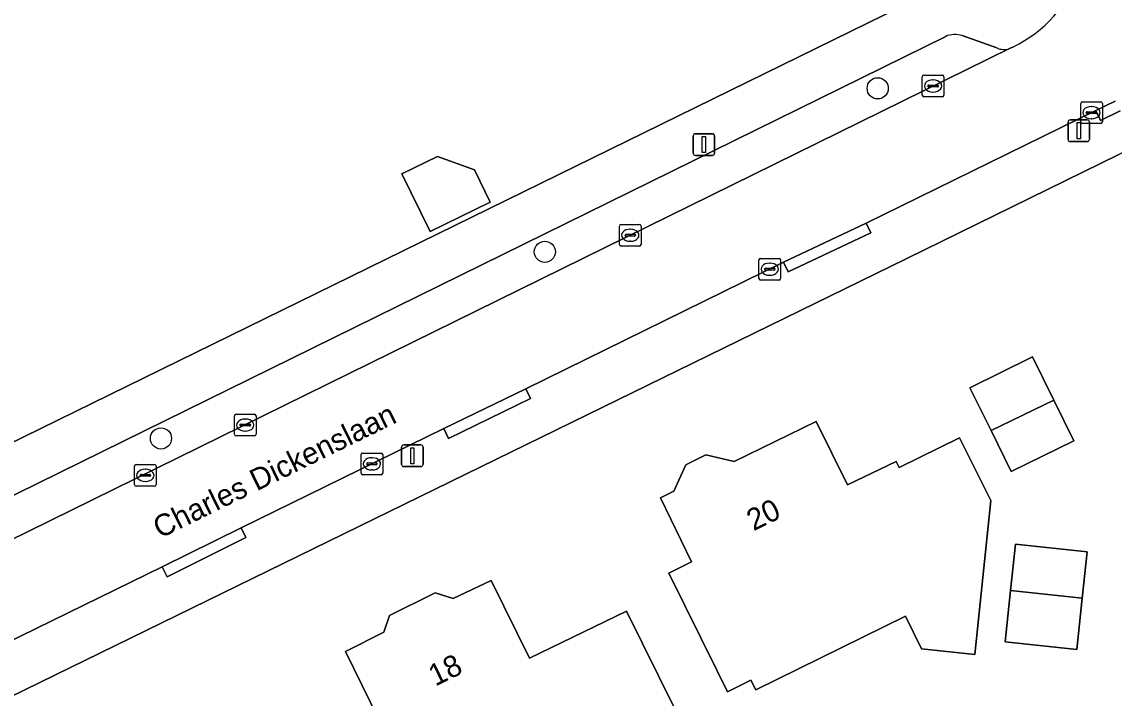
# Model space of a CAD drawing. Extents: x 160455 to 162082, y 388339 to 389736.
# Drawn here: x 161257.8 to 161308.3, y 388559.4 to 388590.7 of the extents above; entities that cross this region are included whole.
import ezdxf

# ---------------------------------------------------------------- set-up
doc = ezdxf.new("R2010")
doc.units = 0
for name, color, linetype in [('IMGEO_Boom', 7, 'Continuous'), ('IMGEO_Erf', 7, 'Continuous'), ('IMGEO_Kolk', 7, 'Continuous'), ('IMGEO_Lichtmast', 7, 'Continuous'), ('IMGEO_Muur', 7, 'Continuous'), ('IMGEO_Openbare_ruimte_label', 7, 'Continuous'), ('IMGEO_Pand', 7, 'Continuous'), ('IMGEO_Pand_nummerreeks', 7, 'Continuous'), ('IMGEO_Parkeervlak_open', 7, 'Continuous'), ('IMGEO_Rijbaan_lokaal_open', 7, 'Continuous'), ('IMGEO_Rioolput', 7, 'Continuous'), ('IMGEO_Voetpad_open', 7, 'Continuous')]:
    doc.layers.add(name, color=color, linetype=linetype)

msp = doc.modelspace()

# ---------------------------------------------------------------- linework, layer by layer
at = {"layer": 'IMGEO_Boom'}
for centre in [(161297.366, 388587.618), (161281.986, 388580.065), (161264.25, 388571.442)]:
    msp.add_circle(centre, 0.489, dxfattribs=at)
at = {"layer": 'IMGEO_Erf'}
for points in [[(161246.721, 388566.039), (161253.91, 388569.563), (161295.317, 388589.862), (161303.999, 388594.118)], [(161329.271, 388572.04), (161320.342, 388590.341), (161308.51, 388584.554), (161298.673, 388579.743), (161221.422, 388541.961)]]:
    msp.add_lwpolyline(points, dxfattribs=at)
for points in [[(161277.033, 388584.471), (161278.731, 388583.859), (161279.466, 388582.362), (161276.688, 388580.999), (161275.382, 388583.661)], [(161302.603, 388571.802), (161301.623, 388573.782), (161304.522, 388575.211), (161305.498, 388573.215), (161306.421, 388571.326), (161303.536, 388569.916)], [(161291.731, 388559.819), (161291.51, 388560.268), (161290.431, 388559.734), (161289.935, 388560.734), (161287.715, 388565.213), (161288.766, 388565.735), (161287.326, 388568.695), (161287.952, 388569.001), (161288.493, 388570.22), (161289.429, 388570.686), (161290.735, 388570.374), (161294.523, 388572.221), (161295.969, 388569.291), (161298.212, 388570.371), (161298.348, 388570.103), (161301.15, 388571.462), (161302.584, 388568.569), (161301.851, 388561.459), (161299.395, 388561.713), (161298.641, 388563.237)], [(161303.247, 388562.042), (161303.504, 388564.423), (161303.735, 388566.554), (161307.045, 388566.195), (161306.815, 388564.068), (161306.557, 388561.684)], [(161283.118, 388552.346), (161281.848, 388554.919), (161277.184, 388552.618), (161275.644, 388555.739), (161275.467, 388555.644), (161274.507, 388557.615), (161274.687, 388557.702), (161272.781, 388561.604), (161274.545, 388562.483), (161274.81, 388563.268), (161276.921, 388564.301), (161277.744, 388564.039), (161279.509, 388564.885), (161281.278, 388561.286), (161285.765, 388563.468), (161287.975, 388558.983), (161289.656, 388555.572)]]:
    msp.add_lwpolyline(points, close=True, dxfattribs=at)
at = {"layer": 'IMGEO_Kolk'}
for p, q in [((161299.423, 388587.3), (161299.423, 388588.152)), ((161299.498, 388588.226), (161300.35, 388588.226)), ((161299.911, 388588.006), (161299.936, 388588.006)), ((161300.424, 388588.152), (161300.424, 388587.3)), ((161299.682, 388587.72), (161299.682, 388587.732)), ((161300.12, 388587.683), (161299.722, 388587.683)), ((161299.725, 388587.769), (161300.123, 388587.769)), ((161299.934, 388587.446), (161299.909, 388587.446)), ((161300.166, 388587.732), (161300.166, 388587.72)), ((161300.35, 388587.226), (161299.498, 388587.226)), ((161306.741, 388586.069), (161306.741, 388586.921)), ((161306.816, 388586.995), (161307.668, 388586.995)), ((161307.742, 388586.921), (161307.742, 388586.069)), ((161307, 388586.489), (161307, 388586.501)), ((161307.438, 388586.452), (161307.04, 388586.452)), ((161307.043, 388586.538), (161307.441, 388586.538)), ((161307.229, 388586.775), (161307.254, 388586.775)), ((161307.484, 388586.501), (161307.484, 388586.489)), ((161307.668, 388585.995), (161306.816, 388585.995)), ((161307.252, 388586.215), (161307.227, 388586.215)), ((161285.432, 388580.403), (161285.432, 388581.255)), ((161285.507, 388581.329), (161286.359, 388581.329)), ((161285.734, 388580.872), (161286.132, 388580.872)), ((161285.92, 388581.109), (161285.945, 388581.109)), ((161286.433, 388581.255), (161286.433, 388580.403)), ((161285.691, 388580.823), (161285.691, 388580.835)), ((161286.129, 388580.786), (161285.731, 388580.786)), ((161285.943, 388580.549), (161285.918, 388580.549)), ((161286.175, 388580.835), (161286.175, 388580.823)), ((161286.359, 388580.329), (161285.507, 388580.329)), ((161291.877, 388578.835), (161291.877, 388579.687)), ((161291.952, 388579.761), (161292.804, 388579.761)), ((161292.365, 388579.541), (161292.39, 388579.541)), ((161292.878, 388579.687), (161292.878, 388578.835)), ((161292.136, 388579.255), (161292.136, 388579.267)), ((161292.574, 388579.218), (161292.176, 388579.218)), ((161292.179, 388579.304), (161292.577, 388579.304)), ((161292.388, 388578.981), (161292.363, 388578.981)), ((161292.62, 388579.267), (161292.62, 388579.255)), ((161292.804, 388578.761), (161291.952, 388578.761)), ((161267.643, 388571.633), (161267.643, 388572.485)), ((161267.718, 388572.559), (161268.57, 388572.559)), ((161268.131, 388572.339), (161268.156, 388572.339)), ((161268.644, 388572.485), (161268.644, 388571.633)), ((161267.902, 388572.053), (161267.902, 388572.065)), ((161268.34, 388572.016), (161267.942, 388572.016)), ((161267.945, 388572.102), (161268.343, 388572.102)), ((161268.154, 388571.779), (161268.129, 388571.779)), ((161268.386, 388572.065), (161268.386, 388572.053)), ((161268.57, 388571.559), (161267.718, 388571.559)), ((161273.572, 388570.767), (161274.424, 388570.767)), ((161273.497, 388569.841), (161273.497, 388570.693)), ((161273.756, 388570.261), (161273.756, 388570.273)), ((161273.799, 388570.31), (161274.197, 388570.31)), ((161273.985, 388570.547), (161274.01, 388570.547)), ((161274.24, 388570.273), (161274.24, 388570.261)), ((161274.498, 388570.693), (161274.498, 388569.841)), ((161274.424, 388569.767), (161273.572, 388569.767)), ((161274.194, 388570.224), (161273.796, 388570.224)), ((161274.008, 388569.987), (161273.983, 388569.987))]:
    msp.add_line(p, q, dxfattribs=at)
for points in [[(161299.423, 388587.3), (161299.423, 388588.152)], [(161299.498, 388588.226), (161300.35, 388588.226)], [(161300.424, 388588.152), (161300.424, 388587.3)], [(161300.35, 388587.226), (161299.498, 388587.226)], [(161306.741, 388586.069), (161306.741, 388586.921)], [(161306.816, 388586.995), (161307.668, 388586.995)], [(161307.742, 388586.921), (161307.742, 388586.069)], [(161307.668, 388585.995), (161306.816, 388585.995)], [(161285.432, 388580.403), (161285.432, 388581.255)], [(161285.507, 388581.329), (161286.359, 388581.329)], [(161286.433, 388581.255), (161286.433, 388580.403)], [(161286.359, 388580.329), (161285.507, 388580.329)], [(161291.877, 388578.835), (161291.877, 388579.687)], [(161291.952, 388579.761), (161292.804, 388579.761)], [(161292.878, 388579.687), (161292.878, 388578.835)], [(161292.804, 388578.761), (161291.952, 388578.761)], [(161267.643, 388571.633), (161267.643, 388572.485)], [(161267.718, 388572.559), (161268.57, 388572.559)], [(161268.644, 388572.485), (161268.644, 388571.633)], [(161268.57, 388571.559), (161267.718, 388571.559)], [(161273.572, 388570.767), (161274.424, 388570.767)], [(161273.497, 388569.841), (161273.497, 388570.693)], [(161274.498, 388570.693), (161274.498, 388569.841)], [(161274.424, 388569.767), (161273.572, 388569.767)]]:
    msp.add_lwpolyline(points, dxfattribs=at)
for centre, radius, start, end in [((161299.5, 388588.15), 0.0765, 91.552, 178.448), ((161299.5, 388588.15), 0.0765, 91.552, 178.448), ((161300.348, 388588.15), 0.0765, 1.552, 88.448), ((161300.348, 388588.15), 0.0765, 1.552, 88.448), ((161299.722, 388587.729), 0.0403, 85.8775, 175.7526), ((161299.719, 388587.719), 0.0366, 178.938, 274.7102), ((161300.123, 388587.726), 0.043, 264.8664, 352.4533), ((161300.127, 388587.731), 0.0386, 1.7309, 96.639), ((161299.5, 388587.302), 0.0765, 181.552, 268.448), ((161299.5, 388587.302), 0.0765, 181.552, 268.448), ((161300.348, 388587.302), 0.0765, 271.552, 358.448), ((161300.348, 388587.302), 0.0765, 271.552, 358.448), ((161306.818, 388586.919), 0.0765, 91.552, 178.448), ((161306.818, 388586.919), 0.0765, 91.552, 178.448), ((161307.666, 388586.919), 0.0765, 1.552, 88.448), ((161307.666, 388586.919), 0.0765, 1.552, 88.448), ((161307.04, 388586.498), 0.0403, 85.8775, 175.7526), ((161307.037, 388586.488), 0.0366, 178.938, 274.7102), ((161307.441, 388586.495), 0.043, 264.8664, 352.4533), ((161307.445, 388586.5), 0.0386, 1.7309, 96.639), ((161306.818, 388586.071), 0.0765, 181.552, 268.448), ((161306.818, 388586.071), 0.0765, 181.552, 268.448), ((161307.666, 388586.071), 0.0765, 271.552, 358.448), ((161307.666, 388586.071), 0.0765, 271.552, 358.448), ((161285.509, 388581.253), 0.0765, 91.552, 178.448), ((161285.509, 388581.253), 0.0765, 91.552, 178.448), ((161285.731, 388580.832), 0.0403, 85.8775, 175.7526), ((161286.136, 388580.834), 0.0386, 1.7309, 96.639), ((161286.357, 388581.253), 0.0765, 1.552, 88.448), ((161286.357, 388581.253), 0.0765, 1.552, 88.448), ((161285.509, 388580.405), 0.0765, 181.552, 268.448), ((161285.509, 388580.405), 0.0765, 181.552, 268.448), ((161285.728, 388580.822), 0.0366, 178.938, 274.7102), ((161286.132, 388580.829), 0.043, 264.8664, 352.4533), ((161286.357, 388580.405), 0.0765, 271.552, 358.448), ((161286.357, 388580.405), 0.0765, 271.552, 358.448), ((161291.954, 388579.685), 0.0765, 91.552, 178.448), ((161291.954, 388579.685), 0.0765, 91.552, 178.448), ((161292.802, 388579.685), 0.0765, 1.552, 88.448), ((161292.802, 388579.685), 0.0765, 1.552, 88.448), ((161291.954, 388578.837), 0.0765, 181.552, 268.448), ((161291.954, 388578.837), 0.0765, 181.552, 268.448), ((161292.176, 388579.264), 0.0403, 85.8775, 175.7526), ((161292.173, 388579.254), 0.0366, 178.938, 274.7102), ((161292.577, 388579.261), 0.043, 264.8664, 352.4533), ((161292.581, 388579.266), 0.0386, 1.7309, 96.639), ((161292.802, 388578.837), 0.0765, 271.552, 358.448), ((161292.802, 388578.837), 0.0765, 271.552, 358.448), ((161267.72, 388572.483), 0.0765, 91.552, 178.448), ((161267.72, 388572.483), 0.0765, 91.552, 178.448), ((161268.568, 388572.483), 0.0765, 1.552, 88.448), ((161268.568, 388572.483), 0.0765, 1.552, 88.448), ((161267.942, 388572.062), 0.0403, 85.8775, 175.7526), ((161267.939, 388572.052), 0.0366, 178.938, 274.7102), ((161268.343, 388572.059), 0.043, 264.8664, 352.4533), ((161268.347, 388572.064), 0.0386, 1.7309, 96.639), ((161267.72, 388571.635), 0.0765, 181.552, 268.448), ((161267.72, 388571.635), 0.0765, 181.552, 268.448), ((161268.568, 388571.635), 0.0765, 271.552, 358.448), ((161268.568, 388571.635), 0.0765, 271.552, 358.448), ((161273.574, 388570.691), 0.0765, 91.552, 178.448), ((161273.574, 388570.691), 0.0765, 91.552, 178.448), ((161274.422, 388570.691), 0.0765, 1.552, 88.448), ((161274.422, 388570.691), 0.0765, 1.552, 88.448), ((161273.796, 388570.27), 0.0403, 85.8775, 175.7526), ((161273.793, 388570.26), 0.0366, 178.938, 274.7102), ((161274.197, 388570.267), 0.043, 264.8664, 352.4533), ((161274.201, 388570.272), 0.0386, 1.7309, 96.639), ((161273.574, 388569.843), 0.0765, 181.552, 268.448), ((161273.574, 388569.843), 0.0765, 181.552, 268.448), ((161274.422, 388569.843), 0.0765, 271.552, 358.448), ((161274.422, 388569.843), 0.0765, 271.552, 358.448)]:
    msp.add_arc(centre, radius, start, end, dxfattribs=at)
for centre, major_axis, ratio, start_param, end_param in [((161299.91, 388587.726), (-0.387, 0.002), 0.722429, 4.712389, 7.853982), ((161299.935, 388587.726), (-0.39, 0.002), 0.717154, 1.570796, 4.712389), ((161307.228, 388586.495), (-0.387, 0.002), 0.722429, 4.712389, 7.853982), ((161307.253, 388586.495), (-0.39, 0.002), 0.717154, 1.570796, 4.712389), ((161285.919, 388580.829), (-0.387, 0.002), 0.722429, 4.712389, 7.853982), ((161285.944, 388580.829), (-0.39, 0.002), 0.717154, 1.570796, 4.712389), ((161292.364, 388579.261), (-0.387, 0.002), 0.722429, 4.712389, 7.853982), ((161292.389, 388579.261), (-0.39, 0.002), 0.717154, 1.570796, 4.712389), ((161268.13, 388572.059), (-0.387, 0.002), 0.722429, 4.712389, 7.853982), ((161268.155, 388572.059), (-0.39, 0.002), 0.717154, 1.570796, 4.712389), ((161273.984, 388570.267), (-0.387, 0.002), 0.722429, 4.712389, 7.853982), ((161274.009, 388570.267), (-0.39, 0.002), 0.717154, 1.570796, 4.712389)]:
    msp.add_ellipse(centre, major_axis=major_axis, ratio=ratio, start_param=start_param, end_param=end_param, dxfattribs=at)
at = {"layer": 'IMGEO_Lichtmast'}
for p, q in [((161306.157, 388585.256), (161306.157, 388586.056)), ((161306.157, 388586.056), (161306.157, 388585.256)), ((161306.257, 388586.156), (161307.047, 388586.156)), ((161307.047, 388586.156), (161306.257, 388586.156)), ((161307.147, 388586.056), (161307.147, 388585.256)), ((161307.147, 388585.256), (161307.147, 388586.056)), ((161288.839, 388584.621), (161288.839, 388585.421)), ((161288.839, 388585.421), (161288.839, 388584.621)), ((161288.939, 388585.521), (161289.729, 388585.521)), ((161289.729, 388585.521), (161288.939, 388585.521)), ((161289.829, 388585.421), (161289.829, 388584.621)), ((161289.829, 388584.621), (161289.829, 388585.421)), ((161307.047, 388585.156), (161306.257, 388585.156)), ((161306.257, 388585.156), (161307.047, 388585.156)), ((161289.729, 388584.521), (161288.939, 388584.521)), ((161288.939, 388584.521), (161289.729, 388584.521)), ((161275.368, 388570.239), (161275.368, 388571.039)), ((161275.368, 388571.039), (161275.368, 388570.239)), ((161275.468, 388571.139), (161276.258, 388571.139)), ((161276.258, 388571.139), (161275.468, 388571.139)), ((161276.358, 388571.039), (161276.358, 388570.239)), ((161276.358, 388570.239), (161276.358, 388571.039)), ((161276.258, 388570.139), (161275.468, 388570.139)), ((161275.468, 388570.139), (161276.258, 388570.139))]:
    msp.add_line(p, q, dxfattribs=at)
for points in [[(161306.577, 388586.031), (161306.727, 388586.031), (161306.727, 388585.281), (161306.577, 388585.281), (161306.577, 388586.031)], [(161289.259, 388585.396), (161289.409, 388585.396), (161289.409, 388584.646), (161289.259, 388584.646), (161289.259, 388585.396)], [(161275.788, 388571.014), (161275.938, 388571.014), (161275.938, 388570.264), (161275.788, 388570.264), (161275.788, 388571.014)]]:
    msp.add_lwpolyline(points, dxfattribs=at)
for centre, start, end in [((161306.257, 388586.056), 90, 180), ((161306.257, 388586.056), 90, 180), ((161307.047, 388586.056), 0, 90), ((161307.047, 388586.056), 360, 90), ((161288.939, 388585.421), 90, 180), ((161288.939, 388585.421), 90, 180), ((161289.729, 388585.421), 0, 90), ((161289.729, 388585.421), 360, 90), ((161306.257, 388585.256), 180, 270), ((161306.257, 388585.256), 180, 270), ((161307.047, 388585.256), 270, 0), ((161307.047, 388585.256), 270, 0), ((161288.939, 388584.621), 180, 270), ((161288.939, 388584.621), 180, 270), ((161289.729, 388584.621), 270, 0), ((161289.729, 388584.621), 270, 0), ((161275.468, 388571.039), 90, 180), ((161275.468, 388571.039), 90, 180), ((161276.258, 388571.039), 0, 90), ((161276.258, 388571.039), 360, 90), ((161275.468, 388570.239), 180, 270), ((161275.468, 388570.239), 180, 270), ((161276.258, 388570.239), 270, 0), ((161276.258, 388570.239), 270, 0)]:
    msp.add_arc(centre, 0.1, start, end, dxfattribs=at)
at = {"layer": 'IMGEO_Muur'}
for points in [[(161253.91, 388569.563), (161295.317, 388589.862)], [(161298.673, 388579.743), (161308.51, 388584.554)]]:
    msp.add_lwpolyline(points, dxfattribs=at)
at = {"layer": 'IMGEO_Pand'}
for points in [[(161276.688, 388580.999), (161279.466, 388582.362), (161278.731, 388583.859), (161277.033, 388584.471), (161275.382, 388583.661)], [(161305.498, 388573.215), (161304.522, 388575.211), (161301.623, 388573.782), (161302.603, 388571.802)], [(161305.498, 388573.215), (161302.603, 388571.802), (161303.536, 388569.916), (161306.421, 388571.326)], [(161289.935, 388560.734), (161290.431, 388559.734), (161291.51, 388560.268), (161291.731, 388559.819), (161298.641, 388563.237), (161299.395, 388561.713), (161301.851, 388561.459), (161302.584, 388568.569), (161301.15, 388571.462), (161298.348, 388570.103), (161298.212, 388570.371), (161295.969, 388569.291), (161294.523, 388572.221), (161290.735, 388570.374), (161289.429, 388570.686), (161288.493, 388570.22), (161287.952, 388569.001), (161287.326, 388568.695), (161288.766, 388565.735), (161287.715, 388565.213)], [(161303.504, 388564.423), (161306.815, 388564.068), (161307.045, 388566.195), (161303.735, 388566.554)], [(161287.975, 388558.983), (161285.765, 388563.468), (161281.278, 388561.286), (161279.509, 388564.885), (161277.744, 388564.039), (161276.921, 388564.301), (161274.81, 388563.268), (161274.545, 388562.483), (161272.781, 388561.604), (161274.687, 388557.702), (161274.507, 388557.615), (161275.467, 388555.644), (161275.644, 388555.739), (161277.184, 388552.618), (161281.848, 388554.919), (161283.118, 388552.346), (161289.656, 388555.572)], [(161306.815, 388564.068), (161303.504, 388564.423), (161303.247, 388562.042), (161306.557, 388561.684)]]:
    msp.add_lwpolyline(points, close=True, dxfattribs=at)
at = {"layer": 'IMGEO_Parkeervlak_open'}
for points in [[(161300.504, 388590.017), (161249.804, 388565.069)], [(161302.864, 388589.485), (161301.269, 388590.053)], [(161248.268, 388562.306), (161303.451, 388589.452)]]:
    msp.add_lwpolyline(points, dxfattribs=at)
for centre, radius, start, end in [((161300.936, 388588.977), 1.126, 72.8189, 112.5697), ((161303.198, 388590.189), 0.779, 244.6077, 288.957)]:
    msp.add_arc(centre, radius, start, end, dxfattribs=at)
at = {"layer": 'IMGEO_Rijbaan_lokaal_open'}
for points in [[(161303.63, 388589.54), (161303.451, 388589.452), (161248.268, 388562.306), (161248.088, 388562.223), (161249.894, 388558.483), (161254.846, 388560.891), (161264.311, 388565.502), (161267.957, 388567.306), (161277.318, 388571.894)], [(161277.318, 388571.894), (161281.105, 388573.734), (161293.018, 388579.59), (161296.827, 388581.395), (161307.445, 388586.586), (161308.334, 388587.019)]]:
    msp.add_lwpolyline(points, dxfattribs=at)
msp.add_arc((161301.072, 388594.888), 5.928, 295.5616, 341.0218, dxfattribs=at)
at = {"layer": 'IMGEO_Rioolput'}
for p, q in [((161263.028, 388569.309), (161263.028, 388570.161)), ((161263.103, 388570.235), (161263.955, 388570.235)), ((161263.287, 388569.729), (161263.287, 388569.741)), ((161263.33, 388569.778), (161263.728, 388569.778)), ((161263.516, 388570.015), (161263.541, 388570.015)), ((161263.771, 388569.741), (161263.771, 388569.729)), ((161264.029, 388570.161), (161264.029, 388569.309)), ((161263.725, 388569.692), (161263.327, 388569.692)), ((161263.539, 388569.455), (161263.514, 388569.455)), ((161263.955, 388569.235), (161263.103, 388569.235))]:
    msp.add_line(p, q, dxfattribs=at)
for points in [[(161263.028, 388569.309), (161263.028, 388570.161)], [(161263.103, 388570.235), (161263.955, 388570.235)], [(161264.029, 388570.161), (161264.029, 388569.309)], [(161263.955, 388569.235), (161263.103, 388569.235)]]:
    msp.add_lwpolyline(points, dxfattribs=at)
for centre, radius, start, end in [((161263.105, 388570.159), 0.0765, 91.552, 178.448), ((161263.105, 388570.159), 0.0765, 91.552, 178.448), ((161263.327, 388569.738), 0.0403, 85.8775, 175.7526), ((161263.732, 388569.74), 0.0386, 1.7309, 96.639), ((161263.953, 388570.159), 0.0765, 1.552, 88.448), ((161263.953, 388570.159), 0.0765, 1.552, 88.448), ((161263.105, 388569.311), 0.0765, 181.552, 268.448), ((161263.105, 388569.311), 0.0765, 181.552, 268.448), ((161263.324, 388569.728), 0.0366, 178.938, 274.7102), ((161263.728, 388569.735), 0.043, 264.8664, 352.4533), ((161263.953, 388569.311), 0.0765, 271.552, 358.448), ((161263.953, 388569.311), 0.0765, 271.552, 358.448)]:
    msp.add_arc(centre, radius, start, end, dxfattribs=at)
for centre, major_axis, ratio, start_param, end_param in [((161263.515, 388569.735), (-0.387, 0.002), 0.722429, 4.712389, 7.853982), ((161263.54, 388569.735), (-0.39, 0.002), 0.717154, 1.570796, 4.712389)]:
    msp.add_ellipse(centre, major_axis=major_axis, ratio=ratio, start_param=start_param, end_param=end_param, dxfattribs=at)
at = {"layer": 'IMGEO_Voetpad_open'}
for points in [[(161306.678, 388592.96), (161303.999, 388594.118), (161295.317, 388589.862), (161253.91, 388569.563), (161246.721, 388566.039), (161243.504, 388562.066)], [(161249.804, 388565.069), (161300.504, 388590.017)], [(161301.269, 388590.053), (161302.864, 388589.485)], [(161303.451, 388589.452), (161303.63, 388589.54)], [(161308.334, 388587.019), (161307.445, 388586.586), (161307.656, 388586.133), (161308.558, 388586.572)], [(161308.558, 388586.572), (161307.656, 388586.133), (161307.445, 388586.586), (161296.827, 388581.395), (161297.041, 388580.944), (161293.232, 388579.139), (161293.018, 388579.59), (161281.105, 388573.734), (161281.323, 388573.285), (161277.536, 388571.445), (161277.318, 388571.894), (161267.957, 388567.306), (161268.178, 388566.858), (161264.532, 388565.054), (161264.311, 388565.502), (161254.846, 388560.891), (161255.063, 388560.444), (161249.893, 388557.928), (161249.675, 388558.376), (161235.159, 388551.277), (161220.36, 388544.039), (161221.422, 388541.961), (161298.673, 388579.743), (161308.51, 388584.554)]]:
    msp.add_lwpolyline(points, dxfattribs=at)
for points in [[(161293.018, 388579.59), (161293.232, 388579.139), (161297.041, 388580.944), (161296.827, 388581.395)], [(161277.318, 388571.894), (161277.536, 388571.445), (161281.323, 388573.285), (161281.105, 388573.734)], [(161267.957, 388567.306), (161264.311, 388565.502), (161264.532, 388565.054), (161268.178, 388566.858)]]:
    msp.add_lwpolyline(points, close=True, dxfattribs=at)
for centre, radius, start, end in [((161301.072, 388594.888), 5.928, 295.5616, 341.0218), ((161300.936, 388588.977), 1.126, 72.8189, 112.5697), ((161303.198, 388590.189), 0.779, 244.6077, 288.957)]:
    msp.add_arc(centre, radius, start, end, dxfattribs=at)

# ---------------------------------------------------------------- texts
at = {"layer": 'IMGEO_Openbare_ruimte_label'}
msp.add_text('Charles Dickenslaan', height=1, rotation=26.1553, dxfattribs=at).set_placement((161264.203, 388566.799))
at = {"layer": 'IMGEO_Pand_nummerreeks'}
for s, rotation, p in [('20', 26.1015, (161291.628, 388567.15)), ('18', 25.9968, (161276.925, 388559.976))]:
    msp.add_text(s, height=1, rotation=rotation, dxfattribs=at).set_placement(p)

doc.saveas('drawing.dxf')
